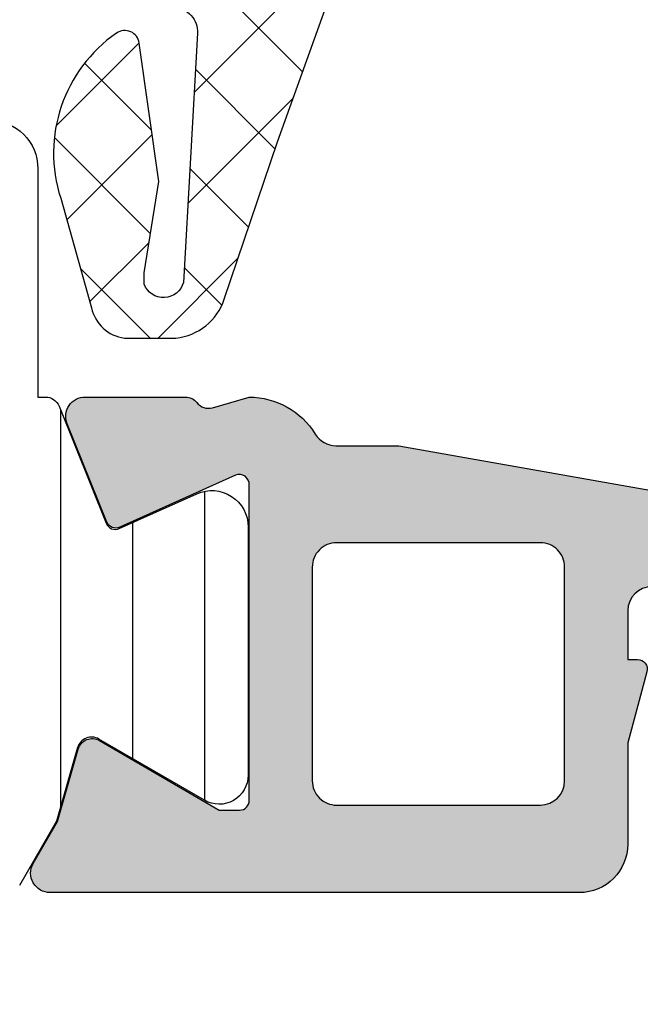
# Model space of a CAD drawing. Header units: millimetres. Extents: x 247761 to 294611, y 172579 to 236863.
# Tile 314 of 596: x 276265 to 276278, y 181002 to 181023. Entities that reach past the tile are written whole.
import ezdxf

# ---------------------------------------------------------------- set-up
doc = ezdxf.new("R2010")
doc.units = ezdxf.units.MM
for name, color, linetype in [('FASÁDA DETAILNÍ', 4, 'Continuous'), ('KOTY 50', 7, 'Continuous'), ('NOVA', 240, 'Continuous')]:
    doc.layers.add(name, color=color, linetype=linetype)
doc.styles.add('CS-ROMANS', font='romans.shx', dxfattribs={"width": 0.75, "oblique": 5})
doc.dimstyles.new('A_KÓTA_50', dxfattribs={"dimtxt": 110, "dimasz": 2, "dimexe": 100, "dimexo": 1500, "dimgap": 40, "dimtad": 1, "dimrnd": 1, "dimdsep": 46, "dimtxsty": 'CS-ROMANS', "dimblk": 'KOT_CARA20', "dimcen": 45, "dimse1": 1, "dimse2": 1, "dimclrd": 256, "dimclre": 256, "dimclrt": 256, "dimadec": 0, "dimazin": 0, "dimtfac": 1, "dimtix": 1, "dimtmove": 2, "dimatfit": 3, "dimldrblk": 'OBLIQUE', "dimfxl": 0, "dimtolj": 1, "dimarcsym": 0})
pattern_1 = [(135, (0, 0), (-1.077630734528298, -1.077630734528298), []), (225, (0, 0), (1.077630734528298, -1.077630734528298), [])]

# ---------------------------------------------------------------- blocks, each defined once
blk = doc.blocks.new('A$C69D17D4D')
at = {"layer": 'FASÁDA DETAILNÍ'}
h = blk.add_hatch(dxfattribs=at)
h.set_pattern_fill('ANSI37', color=256, scale=0.48, angle=90, style=0)
h.set_pattern_definition(pattern_1)
edge = h.paths.add_edge_path(flags=16)
edge.add_line((1622.219337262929, 7664.174880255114), (1622.119593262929, 7665.567734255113))
edge.add_arc((1622.718060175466, 7665.610591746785), 0.599999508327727, 89.99999164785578, 184.0960805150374, ccw=False)
edge.add_arc((1622.718060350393, 7665.610591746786), 0.5999995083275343, -4.096080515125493, 90.0000083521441, ccw=False)
edge.add_line((1623.316527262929, 7665.567734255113), (1623.216783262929, 7664.174880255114))
edge.add_arc((1622.718060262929, 7664.210594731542), 0.500000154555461, 184.096064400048, 355.9039355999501, ccw=False)
edge = h.paths.add_edge_path(flags=16)
edge.add_arc((1624.318056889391, 7661.010586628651), 0.49999962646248, 89.99995719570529, 180.0000428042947, ccw=False)
edge.add_line((1624.318057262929, 7661.510586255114), (1627.911742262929, 7661.510586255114))
edge.add_arc((1627.911742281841, 7661.010585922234), 0.5000003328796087, -23.21802660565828, 90.00000216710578, ccw=False)
edge.add_line((1628.371248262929, 7660.813470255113), (1625.655370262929, 7654.482368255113))
edge.add_arc((1625.195864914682, 7654.679484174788), 0.4999998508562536, 267.4998893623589, 336.78191820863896, ccw=False)
edge.add_line((1625.174054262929, 7654.179960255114), (1624.296247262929, 7654.218286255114))
edge.add_arc((1624.318056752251, 7654.717809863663), 0.4999994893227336, 179.9999551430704, 267.50002088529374, ccw=False)
edge.add_line((1623.818057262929, 7654.717810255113), (1623.818057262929, 7661.010586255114))
edge = h.paths.add_edge_path(flags=16)
edge.add_line((1598.764138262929, 7655.602424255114), (1594.615468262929, 7664.499277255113))
edge.add_arc((1595.068622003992, 7664.710586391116), 0.4999998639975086, 89.9999703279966, 205.000007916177, ccw=False)
edge.add_line((1595.068622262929, 7665.210586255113), (1604.418057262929, 7665.210586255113))
edge.add_arc((1604.418057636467, 7664.710586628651), 0.49999962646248, -4.28042947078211e-05, 90.00004280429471, ccw=False)
edge.add_line((1604.918057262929, 7664.710586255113), (1604.918057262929, 7655.586663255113))
edge.add_arc((1604.418057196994, 7655.586663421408), 0.5000000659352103, 267.4999727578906, 359.999980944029, ccw=False)
edge.add_line((1604.396247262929, 7655.087139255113), (1599.195483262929, 7655.314209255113))
edge.add_arc((1599.217292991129, 7655.813734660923), 0.5000012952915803, 205.0000919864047, 267.5000025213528, ccw=False)
edge = h.paths.add_edge_path(flags=16)
edge.add_arc((1607.618056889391, 7664.710586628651), 0.49999962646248, 89.99995719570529, 180.0000428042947, ccw=False)
edge.add_line((1607.618057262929, 7665.210586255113), (1614.818057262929, 7665.210586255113))
edge.add_arc((1614.818057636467, 7664.710586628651), 0.49999962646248, -4.28042947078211e-05, 90.00004280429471, ccw=False)
edge.add_line((1615.318057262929, 7664.710586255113), (1615.318057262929, 7663.510586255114))
edge.add_arc((1617.318055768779, 7663.510584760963), 1.999998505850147, 179.9999571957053, 270.0000428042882)
edge.add_line((1617.318057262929, 7661.510586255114), (1621.118057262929, 7661.510586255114))
edge.add_arc((1621.118057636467, 7661.010586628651), 0.49999962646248, -4.28042947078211e-05, 90.00004280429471, ccw=False)
edge.add_line((1621.618057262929, 7661.010586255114), (1621.618057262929, 7654.857525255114))
edge.add_arc((1621.118057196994, 7654.857525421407), 0.5000000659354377, 267.4999727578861, 359.9999809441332, ccw=False)
edge.add_line((1621.096247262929, 7654.358001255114), (1615.596247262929, 7654.598136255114))
edge.add_arc((1615.618056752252, 7655.097659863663), 0.4999994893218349, 179.9999551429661, 267.50002088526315, ccw=False)
edge.add_line((1615.118057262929, 7655.097660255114), (1615.118057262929, 7660.410586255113))
edge.add_arc((1614.018057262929, 7660.410586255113), 1.099999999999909, 0, 180)
edge.add_line((1612.918057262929, 7660.410586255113), (1612.918057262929, 7655.237375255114))
edge.add_arc((1612.418057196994, 7655.237375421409), 0.5000000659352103, 267.4999727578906, 359.999980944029, ccw=False)
edge.add_line((1612.396247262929, 7654.737851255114), (1607.596247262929, 7654.947424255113))
edge.add_arc((1607.618056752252, 7655.446947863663), 0.4999994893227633, 179.9999551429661, 267.50002088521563, ccw=False)
edge.add_line((1607.118057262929, 7655.446948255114), (1607.118057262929, 7664.710586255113))
edge = h.paths.add_edge_path()
edge.add_line((1592.405004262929, 7663.324129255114), (1596.502853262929, 7654.536263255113))
edge.add_ellipse((1599.221778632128, 7655.804120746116), major_axis=(-3.000002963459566, 0), ratio=1, start_angle=25.00003062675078, end_angle=87.49994116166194)
edge.add_line((1599.090917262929, 7652.806973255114), (1599.739867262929, 7652.778639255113))
edge.add_ellipse((1599.718057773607, 7652.279115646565), major_axis=(-0.4999994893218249, 0), ratio=1, start_angle=179.9999551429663, end_angle=267.5000208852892, ccw=False)
edge.add_line((1600.218057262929, 7652.279115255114), (1600.218057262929, 7651.310586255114))
edge.add_ellipse((1600.318057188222, 7651.310586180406), major_axis=(-0.09999992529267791, 0), ratio=1, start_angle=-4.28043988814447e-05, end_angle=90.00004280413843)
edge.add_line((1600.318057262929, 7651.210586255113), (1600.918057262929, 7651.210586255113))
edge.add_ellipse((1600.918057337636, 7651.310586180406), major_axis=(-0.09999992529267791, 0), ratio=1, start_angle=89.99995719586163, end_angle=180.000042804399)
edge.add_line((1601.018057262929, 7651.310586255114), (1601.018057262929, 7652.213624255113))
edge.add_ellipse((1601.518057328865, 7652.213624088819), major_axis=(-0.500000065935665, 0), ratio=1, start_angle=267.49997275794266, end_angle=359.99998094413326, ccw=False)
edge.add_line((1601.539867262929, 7652.713148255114), (1610.440161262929, 7652.319310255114))
edge.add_ellipse((1610.418057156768, 7651.819798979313), major_axis=(-0.5000001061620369, 0), ratio=1, start_angle=179.9999170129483, end_angle=267.46623077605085, ccw=False)
edge.add_line((1610.918057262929, 7651.819798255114), (1610.918057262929, 7651.210586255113))
edge.add_ellipse((1611.018057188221, 7651.210586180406), major_axis=(-0.09999992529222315, 0), ratio=1, start_angle=-4.28043988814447e-05, end_angle=90.00004280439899)
edge.add_line((1611.018057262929, 7651.110586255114), (1611.618057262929, 7651.110586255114))
edge.add_ellipse((1611.618057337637, 7651.210586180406), major_axis=(-0.09999992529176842, 0), ratio=1, start_angle=89.99995719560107, end_angle=180.000042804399)
edge.add_line((1611.718057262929, 7651.210586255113), (1611.718057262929, 7651.740148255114))
edge.add_ellipse((1612.21805776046, 7651.740148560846), major_axis=(-0.5000004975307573, 0), ratio=1, start_angle=-92.53369799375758, end_angle=3.503428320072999e-05, ccw=False)
edge.add_line((1612.240161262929, 7652.239660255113), (1623.780386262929, 7651.729004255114))
edge.add_ellipse((1623.758576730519, 7651.229479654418), major_axis=(-0.5000004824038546, 0), ratio=1, start_angle=176.7829426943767, end_angle=267.500020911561, ccw=False)
edge.add_line((1624.257789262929, 7651.201420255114), (1623.969226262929, 7646.067677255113))
edge.add_ellipse((1623.558808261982, 7646.183232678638), major_axis=(-0.426375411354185, 0), ratio=1, start_angle=20.758972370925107, end_angle=164.2751455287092, ccw=False)
edge.add_line((1623.160113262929, 7646.032109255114), (1623.161353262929, 7646.264712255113))
edge.add_line((1623.161353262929, 7646.264712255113), (1623.459491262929, 7648.147291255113))
edge.add_line((1623.459491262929, 7648.147291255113), (1623.059065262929, 7650.996576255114))
edge.add_ellipse((1622.761984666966, 7650.954825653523), major_axis=(-0.2999999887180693, 0), ratio=1, start_angle=187.9997440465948, end_angle=304.5977463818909)
edge.add_ellipse((1624.295098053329, 7648.732254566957), major_axis=(-3.000047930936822, 0), ratio=1, start_angle=-55.40235871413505, end_angle=18.00842458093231)
edge.add_line((1621.442019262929, 7647.804769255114), (1622.075595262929, 7645.549878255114))
edge.add_ellipse((1622.850807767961, 7645.710807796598), major_axis=(-0.7917403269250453, 0), ratio=1, start_angle=11.72768979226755, end_angle=83.20165374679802)
edge.add_line((1622.757085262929, 7644.924634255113), (1623.815295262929, 7644.923413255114))
edge.add_ellipse((1623.686171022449, 7646.102499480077), major_axis=(-1.18613548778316, 0), ratio=1, start_angle=96.24967815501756, end_angle=161.3444235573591)
edge.add_line((1624.809985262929, 7645.723080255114), (1625.904318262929, 7648.964420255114))
edge.add_line((1625.904318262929, 7648.964420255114), (1628.794096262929, 7657.014215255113))
edge.add_line((1628.794096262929, 7657.014215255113), (1633.126905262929, 7666.912092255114))
edge.add_ellipse((1632.667896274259, 7667.110362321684), major_axis=(-0.5000002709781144, 0), ratio=1, start_angle=156.6379505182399, end_angle=269.9334236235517)
edge.add_line((1632.668477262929, 7667.610362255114), (1632.121776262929, 7667.610997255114))
edge.add_ellipse((1632.121195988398, 7667.11099715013), major_axis=(-0.50000044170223, 0), ratio=1, start_angle=269.9335054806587, end_angle=336.0791754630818)
edge.add_line((1631.664142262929, 7667.313734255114), (1630.262386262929, 7664.109731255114))
edge.add_ellipse((1629.346245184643, 7664.510585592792), major_axis=(-0.9999993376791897, 0), ratio=1, start_angle=89.99994718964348, end_angle=156.3683852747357, ccw=False)
edge.add_line((1629.346244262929, 7663.510586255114), (1624.118302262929, 7663.510586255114))
edge.add_line((1624.118302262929, 7663.510586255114), (1624.118293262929, 7665.310065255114))
edge.add_line((1624.118293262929, 7665.310065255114), (1624.633094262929, 7665.448007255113))
edge.add_ellipse((1624.518329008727, 7665.725161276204), major_axis=(-0.2999756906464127, 0), ratio=1, start_angle=112.4937002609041, end_angle=202.5035666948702)
edge.add_line((1624.795463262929, 7665.839974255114), (1623.946296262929, 7667.110101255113))
edge.add_ellipse((1623.08043207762, 7666.610380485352), major_axis=(-0.9997207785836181, 0), ratio=1, start_angle=209.9907606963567, end_angle=270.0076118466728)
edge.add_line((1623.080299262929, 7667.610101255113), (1622.355938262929, 7667.610070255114))
edge.add_ellipse((1622.356146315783, 7666.610332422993), major_axis=(-0.9997378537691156, 0), ratio=1, start_angle=270.0119236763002, end_angle=330.0086750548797)
edge.add_line((1621.490272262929, 7667.110070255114), (1620.641105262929, 7665.839974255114))
edge.add_ellipse((1620.91825275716, 7665.725162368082), major_axis=(-0.2999875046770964, 0), ratio=1, start_angle=-22.50240617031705, end_angle=67.50139619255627)
edge.add_line((1620.803459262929, 7665.448007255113), (1621.318275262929, 7665.310035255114))
edge.add_line((1621.318275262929, 7665.310035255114), (1621.318283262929, 7663.510586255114))
edge.add_line((1621.318283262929, 7663.510586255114), (1618.118056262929, 7663.510586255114))
edge.add_ellipse((1618.118056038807, 7663.810586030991), major_axis=(-0.2999997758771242, 0), ratio=1, start_angle=-4.280439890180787e-05, end_angle=90.00004280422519, ccw=False)
edge.add_line((1617.818056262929, 7663.810586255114), (1617.818056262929, 7667.110582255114))
edge.add_ellipse((1617.318056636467, 7667.110582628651), major_axis=(-0.49999962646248, 0), ratio=1, start_angle=179.9999571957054, end_angle=270.0000428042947)
edge.add_line((1617.318056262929, 7667.610582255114), (1590.420434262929, 7667.610582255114))
edge.add_line((1590.420434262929, 7667.610582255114), (1589.525316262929, 7666.060190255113))
edge.add_ellipse((1589.958328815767, 7665.810190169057), major_axis=(-0.4999999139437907, 0), ratio=1, start_angle=-30.00001708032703, end_angle=89.99993664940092)
edge.add_line((1589.958328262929, 7665.310190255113), (1589.958328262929, 7663.612819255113))
edge.add_line((1589.958328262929, 7663.612819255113), (1591.951850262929, 7663.612819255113))
edge.add_ellipse((1591.951850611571, 7663.11281899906), major_axis=(-0.5000002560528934, 0), ratio=1, start_angle=205.0001285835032, end_angle=270.0000399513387, ccw=False)
h = blk.add_hatch(dxfattribs=at)
h.set_pattern_fill('ANSI37', color=256, scale=0.48, angle=90, style=0)
h.set_pattern_definition(pattern_1)
edge = h.paths.add_edge_path(flags=16)
edge.add_line((1622.219337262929, 7664.174880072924), (1622.119593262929, 7665.567734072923))
edge.add_arc((1622.718060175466, 7665.610591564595), 0.599999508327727, 89.99999164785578, 184.0960805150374, ccw=False)
edge.add_arc((1622.718060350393, 7665.610591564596), 0.5999995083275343, -4.096080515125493, 90.0000083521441, ccw=False)
edge.add_line((1623.316527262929, 7665.567734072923), (1623.216783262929, 7664.174880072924))
edge.add_arc((1622.718060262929, 7664.210594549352), 0.500000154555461, 184.096064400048, 355.9039355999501, ccw=False)
edge = h.paths.add_edge_path(flags=16)
edge.add_arc((1624.318056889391, 7661.010586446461), 0.49999962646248, 89.99995719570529, 180.0000428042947, ccw=False)
edge.add_line((1624.318057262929, 7661.510586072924), (1627.911742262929, 7661.510586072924))
edge.add_arc((1627.911742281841, 7661.010585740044), 0.5000003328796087, -23.21802660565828, 90.00000216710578, ccw=False)
edge.add_line((1628.371248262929, 7660.813470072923), (1625.655370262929, 7654.482368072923))
edge.add_arc((1625.195864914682, 7654.679483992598), 0.4999998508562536, 267.4998893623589, 336.78191820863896, ccw=False)
edge.add_line((1625.174054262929, 7654.179960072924), (1624.296247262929, 7654.218286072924))
edge.add_arc((1624.318056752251, 7654.717809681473), 0.4999994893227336, 179.9999551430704, 267.50002088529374, ccw=False)
edge.add_line((1623.818057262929, 7654.717810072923), (1623.818057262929, 7661.010586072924))
edge = h.paths.add_edge_path(flags=16)
edge.add_line((1598.764138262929, 7655.602424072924), (1594.615468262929, 7664.499277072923))
edge.add_arc((1595.068622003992, 7664.710586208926), 0.4999998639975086, 89.9999703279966, 205.000007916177, ccw=False)
edge.add_line((1595.068622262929, 7665.210586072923), (1604.418057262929, 7665.210586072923))
edge.add_arc((1604.418057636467, 7664.710586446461), 0.49999962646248, -4.28042947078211e-05, 90.00004280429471, ccw=False)
edge.add_line((1604.918057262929, 7664.710586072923), (1604.918057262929, 7655.586663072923))
edge.add_arc((1604.418057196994, 7655.586663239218), 0.5000000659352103, 267.4999727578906, 359.999980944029, ccw=False)
edge.add_line((1604.396247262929, 7655.087139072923), (1599.195483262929, 7655.314209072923))
edge.add_arc((1599.217292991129, 7655.813734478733), 0.5000012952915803, 205.0000919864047, 267.5000025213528, ccw=False)
edge = h.paths.add_edge_path(flags=16)
edge.add_arc((1607.618056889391, 7664.710586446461), 0.49999962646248, 89.99995719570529, 180.0000428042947, ccw=False)
edge.add_line((1607.618057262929, 7665.210586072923), (1614.818057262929, 7665.210586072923))
edge.add_arc((1614.818057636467, 7664.710586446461), 0.49999962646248, -4.28042947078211e-05, 90.00004280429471, ccw=False)
edge.add_line((1615.318057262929, 7664.710586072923), (1615.318057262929, 7663.510586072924))
edge.add_arc((1617.318055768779, 7663.510584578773), 1.999998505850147, 179.9999571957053, 270.0000428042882)
edge.add_line((1617.318057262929, 7661.510586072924), (1621.118057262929, 7661.510586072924))
edge.add_arc((1621.118057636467, 7661.010586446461), 0.49999962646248, -4.28042947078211e-05, 90.00004280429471, ccw=False)
edge.add_line((1621.618057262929, 7661.010586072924), (1621.618057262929, 7654.857525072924))
edge.add_arc((1621.118057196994, 7654.857525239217), 0.5000000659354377, 267.4999727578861, 359.9999809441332, ccw=False)
edge.add_line((1621.096247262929, 7654.358001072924), (1615.596247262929, 7654.598136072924))
edge.add_arc((1615.618056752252, 7655.097659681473), 0.4999994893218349, 179.9999551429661, 267.50002088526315, ccw=False)
edge.add_line((1615.118057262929, 7655.097660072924), (1615.118057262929, 7660.410586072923))
edge.add_arc((1614.018057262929, 7660.410586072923), 1.099999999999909, 0, 180)
edge.add_line((1612.918057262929, 7660.410586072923), (1612.918057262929, 7655.237375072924))
edge.add_arc((1612.418057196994, 7655.237375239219), 0.5000000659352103, 267.4999727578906, 359.999980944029, ccw=False)
edge.add_line((1612.396247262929, 7654.737851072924), (1607.596247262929, 7654.947424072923))
edge.add_arc((1607.618056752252, 7655.446947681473), 0.4999994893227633, 179.9999551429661, 267.50002088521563, ccw=False)
edge.add_line((1607.118057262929, 7655.446948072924), (1607.118057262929, 7664.710586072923))
edge = h.paths.add_edge_path()
edge.add_line((1592.405004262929, 7663.324129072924), (1596.502853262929, 7654.536263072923))
edge.add_ellipse((1599.221778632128, 7655.804120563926), major_axis=(-3.000002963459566, 0), ratio=1, start_angle=25.00003062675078, end_angle=87.49994116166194)
edge.add_line((1599.090917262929, 7652.806973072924), (1599.739867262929, 7652.778639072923))
edge.add_ellipse((1599.718057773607, 7652.279115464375), major_axis=(-0.4999994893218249, 0), ratio=1, start_angle=179.9999551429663, end_angle=267.5000208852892, ccw=False)
edge.add_line((1600.218057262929, 7652.279115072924), (1600.218057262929, 7651.310586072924))
edge.add_ellipse((1600.318057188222, 7651.310585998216), major_axis=(-0.09999992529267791, 0), ratio=1, start_angle=-4.28043988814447e-05, end_angle=90.00004280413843)
edge.add_line((1600.318057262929, 7651.210586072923), (1600.918057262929, 7651.210586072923))
edge.add_ellipse((1600.918057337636, 7651.310585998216), major_axis=(-0.09999992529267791, 0), ratio=1, start_angle=89.99995719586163, end_angle=180.000042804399)
edge.add_line((1601.018057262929, 7651.310586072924), (1601.018057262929, 7652.213624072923))
edge.add_ellipse((1601.518057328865, 7652.213623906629), major_axis=(-0.500000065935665, 0), ratio=1, start_angle=267.49997275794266, end_angle=359.99998094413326, ccw=False)
edge.add_line((1601.539867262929, 7652.713148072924), (1610.440161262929, 7652.319310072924))
edge.add_ellipse((1610.418057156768, 7651.819798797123), major_axis=(-0.5000001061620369, 0), ratio=1, start_angle=179.9999170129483, end_angle=267.46623077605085, ccw=False)
edge.add_line((1610.918057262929, 7651.819798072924), (1610.918057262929, 7651.210586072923))
edge.add_ellipse((1611.018057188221, 7651.210585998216), major_axis=(-0.09999992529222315, 0), ratio=1, start_angle=-4.28043988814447e-05, end_angle=90.00004280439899)
edge.add_line((1611.018057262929, 7651.110586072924), (1611.618057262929, 7651.110586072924))
edge.add_ellipse((1611.618057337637, 7651.210585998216), major_axis=(-0.09999992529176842, 0), ratio=1, start_angle=89.99995719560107, end_angle=180.000042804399)
edge.add_line((1611.718057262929, 7651.210586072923), (1611.718057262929, 7651.740148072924))
edge.add_ellipse((1612.21805776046, 7651.740148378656), major_axis=(-0.5000004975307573, 0), ratio=1, start_angle=-92.53369799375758, end_angle=3.503428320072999e-05, ccw=False)
edge.add_line((1612.240161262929, 7652.239660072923), (1623.780386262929, 7651.729004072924))
edge.add_ellipse((1623.758576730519, 7651.229479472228), major_axis=(-0.5000004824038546, 0), ratio=1, start_angle=176.7829426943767, end_angle=267.500020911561, ccw=False)
edge.add_line((1624.257789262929, 7651.201420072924), (1623.969226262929, 7646.067677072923))
edge.add_ellipse((1623.558808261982, 7646.183232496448), major_axis=(-0.426375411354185, 0), ratio=1, start_angle=20.758972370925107, end_angle=164.2751455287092, ccw=False)
edge.add_line((1623.160113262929, 7646.032109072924), (1623.161353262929, 7646.264712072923))
edge.add_line((1623.161353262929, 7646.264712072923), (1623.459491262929, 7648.147291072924))
edge.add_line((1623.459491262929, 7648.147291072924), (1623.059065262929, 7650.996576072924))
edge.add_ellipse((1622.761984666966, 7650.954825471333), major_axis=(-0.2999999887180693, 0), ratio=1, start_angle=187.9997440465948, end_angle=304.5977463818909)
edge.add_ellipse((1624.295098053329, 7648.732254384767), major_axis=(-3.000047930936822, 0), ratio=1, start_angle=-55.40235871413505, end_angle=18.00842458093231)
edge.add_line((1621.442019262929, 7647.804769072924), (1622.075595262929, 7645.549878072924))
edge.add_ellipse((1622.850807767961, 7645.710807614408), major_axis=(-0.7917403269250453, 0), ratio=1, start_angle=11.72768979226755, end_angle=83.20165374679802)
edge.add_line((1622.757085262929, 7644.924634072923), (1623.815295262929, 7644.923413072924))
edge.add_ellipse((1623.686171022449, 7646.102499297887), major_axis=(-1.18613548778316, 0), ratio=1, start_angle=96.24967815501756, end_angle=161.3444235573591)
edge.add_line((1624.809985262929, 7645.723080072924), (1625.904318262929, 7648.964420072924))
edge.add_line((1625.904318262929, 7648.964420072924), (1628.794096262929, 7657.014215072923))
edge.add_line((1628.794096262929, 7657.014215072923), (1633.126905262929, 7666.912092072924))
edge.add_ellipse((1632.667896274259, 7667.110362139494), major_axis=(-0.5000002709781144, 0), ratio=1, start_angle=156.6379505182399, end_angle=269.9334236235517)
edge.add_line((1632.668477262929, 7667.610362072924), (1632.121776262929, 7667.610997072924))
edge.add_ellipse((1632.121195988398, 7667.11099696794), major_axis=(-0.50000044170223, 0), ratio=1, start_angle=269.9335054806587, end_angle=336.0791754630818)
edge.add_line((1631.664142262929, 7667.313734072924), (1630.262386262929, 7664.109731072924))
edge.add_ellipse((1629.346245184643, 7664.510585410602), major_axis=(-0.9999993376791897, 0), ratio=1, start_angle=89.99994718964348, end_angle=156.3683852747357, ccw=False)
edge.add_line((1629.346244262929, 7663.510586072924), (1624.118302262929, 7663.510586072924))
edge.add_line((1624.118302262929, 7663.510586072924), (1624.118293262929, 7665.310065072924))
edge.add_line((1624.118293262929, 7665.310065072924), (1624.633094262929, 7665.448007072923))
edge.add_ellipse((1624.518329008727, 7665.725161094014), major_axis=(-0.2999756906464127, 0), ratio=1, start_angle=112.4937002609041, end_angle=202.5035666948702)
edge.add_line((1624.795463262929, 7665.839974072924), (1623.946296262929, 7667.110101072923))
edge.add_ellipse((1623.08043207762, 7666.610380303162), major_axis=(-0.9997207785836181, 0), ratio=1, start_angle=209.9907606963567, end_angle=270.0076118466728)
edge.add_line((1623.080299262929, 7667.610101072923), (1622.355938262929, 7667.610070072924))
edge.add_ellipse((1622.356146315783, 7666.610332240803), major_axis=(-0.9997378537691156, 0), ratio=1, start_angle=270.0119236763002, end_angle=330.0086750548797)
edge.add_line((1621.490272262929, 7667.110070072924), (1620.641105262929, 7665.839974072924))
edge.add_ellipse((1620.91825275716, 7665.725162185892), major_axis=(-0.2999875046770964, 0), ratio=1, start_angle=-22.50240617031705, end_angle=67.50139619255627)
edge.add_line((1620.803459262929, 7665.448007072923), (1621.318275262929, 7665.310035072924))
edge.add_line((1621.318275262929, 7665.310035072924), (1621.318283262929, 7663.510586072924))
edge.add_line((1621.318283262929, 7663.510586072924), (1618.118056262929, 7663.510586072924))
edge.add_ellipse((1618.118056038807, 7663.810585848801), major_axis=(-0.2999997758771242, 0), ratio=1, start_angle=-4.280439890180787e-05, end_angle=90.00004280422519, ccw=False)
edge.add_line((1617.818056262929, 7663.810586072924), (1617.818056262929, 7667.110582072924))
edge.add_ellipse((1617.318056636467, 7667.110582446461), major_axis=(-0.49999962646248, 0), ratio=1, start_angle=179.9999571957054, end_angle=270.0000428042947)
edge.add_line((1617.318056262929, 7667.610582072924), (1590.420434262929, 7667.610582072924))
edge.add_line((1590.420434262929, 7667.610582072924), (1589.525316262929, 7666.060190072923))
edge.add_ellipse((1589.958328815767, 7665.810189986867), major_axis=(-0.4999999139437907, 0), ratio=1, start_angle=-30.00001708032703, end_angle=89.99993664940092)
edge.add_line((1589.958328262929, 7665.310190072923), (1589.958328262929, 7663.612819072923))
edge.add_line((1589.958328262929, 7663.612819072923), (1591.951850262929, 7663.612819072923))
edge.add_ellipse((1591.951850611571, 7663.11281881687), major_axis=(-0.5000002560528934, 0), ratio=1, start_angle=205.0001285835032, end_angle=270.0000399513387, ccw=False)
h = blk.add_hatch(dxfattribs=at)
h.set_pattern_fill('ANSI31', color=256, scale=0.468, angle=45, style=0)
h.set_pattern_definition([(90, (0, 0), (-1.4859, 3.33066907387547e-16), [])])
edge = h.paths.add_edge_path(flags=16)
edge.add_line((1618.729582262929, 7635.858686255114), (1620.012944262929, 7638.081396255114))
edge.add_ellipse((1618.281219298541, 7639.081268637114), major_axis=(-1.999654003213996, 0), ratio=1, start_angle=149.9984985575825, end_angle=209.9999542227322)
edge.add_line((1620.012971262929, 7640.081094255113), (1619.360843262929, 7641.210612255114))
edge.add_ellipse((1616.762763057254, 7639.710609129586), major_axis=(-3.000005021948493, 0), ratio=1, start_angle=210.0000135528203, end_angle=253.9999452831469)
edge.add_line((1617.589679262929, 7642.594398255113), (1613.918657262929, 7643.647046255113))
edge.add_ellipse((1613.780838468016, 7643.166415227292), major_axis=(-0.5000002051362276, 0), ratio=1, start_angle=-106.0000072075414, end_angle=0.000798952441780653)
edge.add_line((1613.280838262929, 7643.166408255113), (1613.280948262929, 7635.608655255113))
edge.add_ellipse((1613.780948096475, 7635.608665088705), major_axis=(-0.4999998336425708, 0), ratio=1, start_angle=0.001126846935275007, end_angle=90.00082121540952)
edge.add_line((1613.780955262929, 7635.108665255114), (1617.430604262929, 7635.108721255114))
edge.add_ellipse((1617.430564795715, 7636.608720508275), major_axis=(-1.49999925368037, 0), ratio=1, start_angle=90.00150753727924, end_angle=149.9984727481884)
edge = h.paths.add_edge_path(flags=16)
edge.add_line((1611.680946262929, 7635.608637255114), (1611.680819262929, 7643.911967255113))
edge.add_ellipse((1611.180818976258, 7643.911958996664), major_axis=(-0.500000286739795, 0), ratio=1, start_angle=180.0009463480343, end_angle=254.0000560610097)
edge.add_line((1611.318637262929, 7644.392590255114), (1605.365875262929, 7646.099517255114))
edge.add_ellipse((1605.22805624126, 7645.618886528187), major_axis=(-0.4999999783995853, 0), ratio=1, start_angle=-106.0000416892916, end_angle=0.0009480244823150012)
edge.add_line((1604.728056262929, 7645.618878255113), (1604.728226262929, 7635.608524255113))
edge.add_ellipse((1605.22822645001, 7635.608536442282), major_axis=(-0.5000001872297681, 0), ratio=1, start_angle=0.00139654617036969, end_angle=90.00089529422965)
edge.add_line((1605.228234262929, 7635.108536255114), (1611.180954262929, 7635.108626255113))
edge.add_ellipse((1611.180945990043, 7635.608626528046), major_axis=(-0.5000002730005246, 0), ratio=1, start_angle=90.00094800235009, end_angle=180.0012292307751)
edge = h.paths.add_edge_path(flags=16)
edge.add_line((1597.363922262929, 7646.157673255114), (1595.530033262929, 7642.981283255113))
edge.add_ellipse((1598.12811301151, 7641.481283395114), major_axis=(-3.000002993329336, 0), ratio=1, start_angle=-29.99996390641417, end_angle=30.00149175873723)
edge.add_line((1595.530073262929, 7639.981214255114), (1597.910568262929, 7635.858331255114))
edge.add_ellipse((1599.209586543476, 7636.608366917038), major_axis=(-1.500000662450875, 0), ratio=1, start_angle=30.00155831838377, end_angle=90.00151717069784)
edge.add_line((1599.209626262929, 7635.108366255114), (1602.628240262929, 7635.108457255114))
edge.add_ellipse((1602.628226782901, 7635.608456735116), major_axis=(-0.499999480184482, 0), ratio=1, start_angle=90.00154469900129, end_angle=180.0014346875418)
edge.add_line((1603.128226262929, 7635.608469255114), (1603.128045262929, 7645.907784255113))
edge.add_ellipse((1602.128044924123, 7645.907765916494), major_axis=(-1.00000033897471, 0), ratio=1, start_angle=180.0010507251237, end_angle=270.001527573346)
edge.add_line((1602.128018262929, 7646.907766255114), (1598.662920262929, 7646.907673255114))
edge.add_ellipse((1598.66296044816, 7645.407673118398), major_axis=(-1.500000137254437, 0), ratio=1, start_angle=270.0015349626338, end_angle=329.9999969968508)
edge = h.paths.add_edge_path()
edge.add_line((1595.516116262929, 7648.507541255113), (1602.069179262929, 7648.507763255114))
edge.add_arc((1602.069346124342, 7643.507765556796), 4.999997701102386, 73.99997623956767, 90.00191209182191, ccw=False)
edge.add_line((1603.447534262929, 7648.314071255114), (1618.333952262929, 7644.045460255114))
edge.add_arc((1618.471770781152, 7644.526090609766), 0.499999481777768, 254.0000020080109, 360.0000739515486)
edge.add_line((1618.971770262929, 7644.526091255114), (1618.971770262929, 7648.409465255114))
edge.add_arc((1619.971770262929, 7648.409485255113), 1.0000000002, 0.001145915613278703, 180.0011459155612, ccw=False)
edge.add_line((1620.971770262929, 7648.409505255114), (1620.971958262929, 7643.711169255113))
edge.add_line((1620.971958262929, 7643.711169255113), (1621.128010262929, 7643.711169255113))
edge.add_arc((1621.128010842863, 7643.411169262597), 0.29999999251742, 21.97384588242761, 90.00011075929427, ccw=False)
edge.add_line((1621.406217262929, 7643.523424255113), (1622.379404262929, 7641.111522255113))
edge.add_arc((1622.564875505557, 7641.186358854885), 0.2000002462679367, 201.9737977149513, 294.1409822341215)
edge.add_line((1622.646672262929, 7641.003850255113), (1624.245357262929, 7641.720350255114))
edge.add_arc((1624.552095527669, 7641.035944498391), 0.7499997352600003, -1.8585077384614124e-05, 114.1410584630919, ccw=False)
edge.add_line((1625.302095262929, 7641.035944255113), (1625.302095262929, 7635.928395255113))
edge.add_arc((1624.702095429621, 7635.928395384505), 0.5999998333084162, 239.8570751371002, 359.99998764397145, ccw=False)
edge.add_line((1624.400800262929, 7635.409530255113), (1622.228843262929, 7636.670746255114))
edge.add_arc((1622.078194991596, 7636.411313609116), 0.300000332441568, 59.85696930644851, 163.9999309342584)
edge.add_line((1621.789816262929, 7636.494005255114), (1621.355549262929, 7634.979533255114))
edge.add_line((1621.355549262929, 7634.979533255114), (1620.593001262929, 7633.658761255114))
edge.add_arc((1620.333194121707, 7633.80876199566), 0.2999999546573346, 267.5366952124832, 329.999831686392, ccw=False)
edge.add_line((1620.320300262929, 7633.509039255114), (1596.330646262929, 7633.509039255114))
edge.add_arc((1596.310691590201, 7633.808374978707), 0.3000001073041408, 210.0001477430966, 273.81387623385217, ccw=False)
edge.add_line((1596.050884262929, 7633.658374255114), (1595.288316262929, 7634.979180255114))
edge.add_line((1595.288316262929, 7634.979180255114), (1594.854049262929, 7636.493651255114))
edge.add_arc((1594.565670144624, 7636.410960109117), 0.3000005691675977, 15.99995676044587, 120.142918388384)
edge.add_line((1594.415022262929, 7636.670393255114), (1592.243066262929, 7635.409177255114))
edge.add_arc((1591.941770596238, 7635.92804267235), 0.6000003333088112, 180.0000398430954, 300.14295234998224, ccw=False)
edge.add_line((1591.341770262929, 7635.928042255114), (1591.341770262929, 7645.831642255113))
edge.add_arc((1592.091770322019, 7645.831642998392), 0.750000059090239, 65.85897973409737, 180.0000567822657, ccw=False)
edge.add_line((1592.398508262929, 7646.516049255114), (1593.997193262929, 7645.799549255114))
edge.add_arc((1594.078990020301, 7645.982057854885), 0.2000002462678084, 245.859017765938, 338.0262022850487)
edge.add_line((1594.264461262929, 7645.907221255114), (1595.237920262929, 7648.319796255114))
edge.add_arc((1595.516126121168, 7648.207542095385), 0.2999991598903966, 90.00188279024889, 158.0262614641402, ccw=False)
h = blk.add_hatch(color=256, dxfattribs=at)
edge = h.paths.add_edge_path(flags=16)
edge.add_line((1631.321845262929, 7640.710442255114), (1627.122095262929, 7640.710442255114))
edge.add_ellipse((1627.122094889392, 7640.210442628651), major_axis=(-0.49999962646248, 0), ratio=1, start_angle=-90.00004280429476, end_angle=4.280429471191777e-05)
edge.add_line((1626.622095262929, 7640.210442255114), (1626.622095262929, 7635.810418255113))
edge.add_ellipse((1627.122094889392, 7635.810417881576), major_axis=(-0.49999962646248, 0), ratio=1, start_angle=-4.280429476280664e-05, end_angle=90.00004280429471)
edge.add_line((1627.122095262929, 7635.310418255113), (1631.321844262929, 7635.310418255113))
edge.add_ellipse((1631.321843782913, 7635.810418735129), major_axis=(-0.5000004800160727, 0), ratio=1, start_angle=90.00005500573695, end_angle=179.9999449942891)
edge.add_line((1631.821844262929, 7635.810418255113), (1631.821845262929, 7640.210442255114))
edge.add_ellipse((1631.321845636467, 7640.210442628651), major_axis=(-0.49999962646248, 0), ratio=1, start_angle=179.9999571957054, end_angle=270.0000428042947)
edge = h.paths.add_edge_path()
edge.add_line((1628.408441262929, 7642.708823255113), (1635.171441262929, 7641.509063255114))
edge.add_arc((1634.822096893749, 7639.539811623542), 1.999998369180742, -3.920261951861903e-05, 79.94040986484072, ccw=False)
edge.add_line((1636.822095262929, 7639.539810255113), (1636.822095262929, 7635.374837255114))
edge.add_line((1636.822095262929, 7635.374837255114), (1636.361814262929, 7633.657048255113))
edge.add_arc((1636.168629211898, 7633.70881217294), 0.1999999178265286, 270.0000146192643, 344.99996142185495, ccw=False)
edge.add_line((1636.168629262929, 7633.508812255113), (1635.722095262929, 7633.508812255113))
edge.add_arc((1635.722094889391, 7634.008811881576), 0.49999962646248, 179.9999571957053, 270.0000428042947, ccw=False)
edge.add_line((1635.222095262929, 7634.008812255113), (1635.222095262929, 7639.308812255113))
edge.add_arc((1634.722095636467, 7639.308812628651), 0.49999962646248, 359.9999571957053, 450.0000428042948)
edge.add_line((1634.722095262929, 7639.808812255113), (1633.621845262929, 7639.808812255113))
edge.add_arc((1633.621845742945, 7639.308811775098), 0.5000004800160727, 90.00005500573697, 179.9999449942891)
edge.add_line((1633.121845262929, 7639.308812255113), (1633.121845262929, 7638.308812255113))
edge.add_line((1633.121845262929, 7638.308812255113), (1633.321845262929, 7638.308812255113))
edge.add_arc((1633.321844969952, 7638.108812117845), 0.200000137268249, -15.000005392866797, 89.99991606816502, ccw=False)
edge.add_line((1633.515030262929, 7638.057048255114), (1633.121844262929, 7636.589660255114))
edge.add_line((1633.121844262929, 7636.589660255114), (1633.121844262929, 7634.508812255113))
edge.add_arc((1632.121843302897, 7634.508813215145), 1.0000009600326, 270.00005500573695, 359.99994499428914, ccw=False)
edge.add_line((1632.121844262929, 7633.508812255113), (1621.222342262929, 7633.508812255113))
edge.add_arc((1621.2223420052, 7633.908812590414), 0.4000003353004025, 150.0000831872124, 270.0000369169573, ccw=False)
edge.add_line((1620.875931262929, 7634.108812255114), (1621.374097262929, 7634.971660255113))
edge.add_line((1621.374097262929, 7634.971660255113), (1621.801967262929, 7636.463821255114))
edge.add_arc((1622.090346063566, 7636.381129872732), 0.3000003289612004, 59.82075871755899, 163.9999831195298, ccw=False)
edge.add_line((1622.241158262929, 7636.640467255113), (1624.706769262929, 7635.208732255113))
edge.add_line((1624.706769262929, 7635.208732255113), (1625.127188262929, 7635.208732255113))
edge.add_arc((1625.130680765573, 7635.400300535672), 0.1916001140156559, 268.9555499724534, 362.5222219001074)
edge.add_line((1625.322095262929, 7635.408732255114), (1625.322095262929, 7641.898171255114))
edge.add_arc((1625.12292873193, 7641.916409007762), 0.199999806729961, 354.7679954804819, 474.1409481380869)
edge.add_line((1625.041132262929, 7642.098917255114), (1622.657447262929, 7641.030596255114))
edge.add_arc((1622.575650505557, 7641.213104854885), 0.2000002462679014, 201.9737977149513, 294.14098223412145, ccw=False)
edge.add_line((1622.390179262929, 7641.138268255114), (1621.573819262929, 7643.161496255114))
edge.add_arc((1621.944761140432, 7643.311169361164), 0.3999998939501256, 89.999982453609, 201.9738178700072, ccw=False)
edge.add_line((1621.944761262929, 7643.711169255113), (1624.008908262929, 7643.711170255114))
edge.add_arc((1624.008909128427, 7643.411170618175), 0.2999996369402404, 37.90491346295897, 90.00016529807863, ccw=False)
edge.add_arc((1624.482328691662, 7643.779781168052), 0.3000002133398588, 217.9046525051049, 285.999862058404)
edge.add_line((1624.565019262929, 7643.491402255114), (1625.322908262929, 7643.708724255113))
edge.add_arc((1625.322908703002, 7642.108725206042), 1.599999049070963, 31.592394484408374, 90.00001575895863, ccw=False)
edge.add_arc((1627.111680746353, 7643.208857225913), 0.4999999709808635, 211.5923359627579, 269.998454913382)
edge.add_line((1627.111667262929, 7642.708857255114), (1628.408441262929, 7642.708823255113))
h = blk.add_hatch(dxfattribs=at)
h.set_pattern_fill('ANSI37', color=256, scale=0.625, angle=90, style=0)
h.set_pattern_definition([(135, (0, 0), (-1.403165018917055, -1.403165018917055), []), (225, (0, 0), (1.403165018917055, -1.403165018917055), [])])
edge = h.paths.add_edge_path()
edge.add_ellipse((1632.197498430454, 7624.123670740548), major_axis=(-5.039467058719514, 0), ratio=1, start_angle=119.791784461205, end_angle=175.0355387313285, ccw=False)
edge.add_ellipse((1634.552298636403, 7620.01058626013), major_axis=(-0.3000000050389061, 0), ratio=1, start_angle=90.00069261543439, end_angle=119.79217298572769, ccw=False)
edge.add_line((1634.552302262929, 7619.710586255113), (1634.018018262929, 7619.710583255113))
edge.add_ellipse((1634.018017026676, 7620.010583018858), major_axis=(-0.2999997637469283, 0), ratio=1, start_angle=-4.5121569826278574e-05, end_angle=90.00023610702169, ccw=False)
edge.add_line((1633.718017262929, 7620.010583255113), (1633.718017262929, 7621.560580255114))
edge.add_ellipse((1633.418006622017, 7621.560572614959), major_axis=(-0.3000106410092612, 0), ratio=1, start_angle=180.0014591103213, end_angle=269.9956760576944)
edge.add_line((1633.418029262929, 7621.860583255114), (1632.018047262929, 7621.860594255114))
edge.add_ellipse((1632.018050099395, 7622.160584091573), major_axis=(-0.2999898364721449, 0), ratio=1, start_angle=0.00035074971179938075, end_angle=89.99945825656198, ccw=False)
edge.add_line((1631.718060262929, 7622.160582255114), (1631.718060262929, 7623.860594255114))
edge.add_ellipse((1632.018070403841, 7623.860587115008), major_axis=(-0.300010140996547, 0), ratio=1, start_angle=270.0044194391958, end_angle=359.9986363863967, ccw=False)
edge.add_line((1632.018047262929, 7624.160597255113), (1633.581878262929, 7624.160586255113))
edge.add_ellipse((1633.614735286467, 7624.46174531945), major_axis=(-0.3029461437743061, 0), ratio=1, start_angle=83.77354909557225, end_angle=193.4835773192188)
edge.add_ellipse((1644.930699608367, 7633.166668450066), major_axis=(-14.00076634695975, 0), ratio=1, start_angle=15.301732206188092, end_angle=38.07562007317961, ccw=False)
edge.add_ellipse((1630.938461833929, 7629.359954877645), major_axis=(-0.500472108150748, 0), ratio=1, start_angle=192.9176085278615, end_angle=309.8066343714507)
edge.add_line((1630.618060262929, 7629.744422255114), (1630.618060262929, 7621.461143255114))
edge.add_ellipse((1631.118059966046, 7621.4611437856), major_axis=(-0.4999997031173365, 0), ratio=1, start_angle=6.078930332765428e-05, end_angle=60.00001964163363)
edge.add_line((1630.868060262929, 7621.028131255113), (1631.168060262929, 7620.854925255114))
edge.add_ellipse((1630.918060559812, 7620.421912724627), major_axis=(-0.4999997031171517, 0), ratio=1, start_angle=180.0000607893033, end_angle=240.0000196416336, ccw=False)
edge.add_line((1631.418060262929, 7620.421913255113), (1631.418060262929, 7618.792565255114))
edge.add_ellipse((1630.418060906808, 7618.792564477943), major_axis=(-0.9999993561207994, 0), ratio=1, start_angle=120.0503388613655, end_angle=180.0000445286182, ccw=False)
edge.add_ellipse((1634.574387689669, 7611.608183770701), major_axis=(-7.30002344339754, 0), ratio=1, start_angle=300.0503545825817, end_angle=348.7144463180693)
edge.add_ellipse((1627.518050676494, 7613.423415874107), major_axis=(-0.3999905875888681, 0), ratio=1, start_angle=75.14702477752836, end_angle=159.4981705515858)
edge.add_ellipse((1633.867148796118, 7611.049348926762), major_axis=(-6.378448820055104, 0), ratio=1, start_angle=284.45259778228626, end_angle=339.49812541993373, ccw=False)
edge.add_line((1632.275222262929, 7617.225948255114), (1633.685929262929, 7617.589535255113))
edge.add_line((1633.685929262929, 7617.589535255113), (1634.548630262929, 7617.799648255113))
edge.add_ellipse((1633.218065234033, 7623.136270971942), major_axis=(-5.49999502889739, 0), ratio=1, start_angle=103.9999549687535, end_angle=180.0000342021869)
edge.add_line((1638.718060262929, 7623.136274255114), (1638.718060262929, 7635.554302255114))
edge.add_line((1638.718060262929, 7635.554302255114), (1638.430441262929, 7636.917359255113))
edge.add_ellipse((1638.919667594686, 7637.020591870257), major_axis=(-0.4999993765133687, 0), ratio=1, start_angle=-49.71624840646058, end_angle=11.91530077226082, ccw=False)
edge.add_line((1638.596381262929, 7637.402017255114), (1640.452989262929, 7638.975628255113))
edge.add_ellipse((1639.968059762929, 7639.547767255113), major_axis=(-0.7499997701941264, 0), ratio=1, start_angle=130.2837061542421, end_angle=310.2837061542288)
edge.add_line((1639.483130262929, 7640.119906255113), (1637.171486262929, 7638.160620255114))
edge.add_ellipse((1637.818058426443, 7637.397768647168), major_axis=(-0.999999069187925, 0), ratio=1, start_angle=-49.71630131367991, end_angle=11.91524786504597)
edge.add_line((1636.839605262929, 7637.191304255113), (1637.218060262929, 7635.397767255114))
edge.add_line((1637.218060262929, 7635.397767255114), (1637.218060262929, 7623.687566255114))
at = {"layer": 'FASÁDA DETAILNÍ', "extrusion": (0, 0, -1)}
for points in [[(-1623.780386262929, 7651.729004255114, 0.417884), (-1624.257789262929, 7651.201420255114), (-1623.969226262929, 7646.067677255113), (-1623.969226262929, 7646.067677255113, 0.723322), (-1623.160113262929, 7646.032109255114), (-1623.161353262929, 7646.264712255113), (-1623.459491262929, 7648.147291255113), (-1623.059065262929, 7650.996576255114), (-1623.059065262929, 7650.996576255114, -0.557725), (-1622.591641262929, 7651.201773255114, -0.331739), (-1621.442019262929, 7647.804769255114), (-1622.075595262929, 7645.549878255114), (-1622.075595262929, 7645.549878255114, -0.322384), (-1622.757085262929, 7644.924634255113), (-1623.815295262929, 7644.923413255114), (-1623.815295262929, 7644.923413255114, -0.291922), (-1624.809985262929, 7645.723080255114), (-1625.904318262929, 7648.964420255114), (-1628.794096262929, 7657.014215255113)], [(-1623.780386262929, 7651.729004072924, 0.417884), (-1624.257789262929, 7651.201420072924), (-1623.969226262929, 7646.067677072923), (-1623.969226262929, 7646.067677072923, 0.723322), (-1623.160113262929, 7646.032109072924), (-1623.161353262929, 7646.264712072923), (-1623.459491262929, 7648.147291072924), (-1623.059065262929, 7650.996576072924), (-1623.059065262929, 7650.996576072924, -0.557725), (-1622.591641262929, 7651.201773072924, -0.331739), (-1621.442019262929, 7647.804769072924), (-1622.075595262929, 7645.549878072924), (-1622.075595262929, 7645.549878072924, -0.322384), (-1622.757085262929, 7644.924634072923), (-1623.815295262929, 7644.923413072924), (-1623.815295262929, 7644.923413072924, -0.291922), (-1624.809985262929, 7645.723080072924), (-1625.904318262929, 7648.964420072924), (-1628.794096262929, 7657.014215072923)]]:
    blk.add_lwpolyline(points, format="xyb", dxfattribs=at)
at = {"layer": 'FASÁDA DETAILNÍ'}
for points in [[(1618.971770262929, 7648.409465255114, -1), (1620.971770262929, 7648.409505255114), (1620.971958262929, 7643.711169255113), (1621.128010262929, 7643.711169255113), (1621.128010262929, 7643.711169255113, -0.305856), (1621.406217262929, 7643.523424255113), (1622.379404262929, 7641.111522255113), (1622.379404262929, 7641.111522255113, 0.425336), (1622.646672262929, 7641.003850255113), (1624.245357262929, 7641.720350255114), (1624.245357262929, 7641.720350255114, -0.543753), (1625.302095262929, 7641.035944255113), (1625.302095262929, 7635.928395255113), (1625.302095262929, 7635.928395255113, -0.578182), (1624.400800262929, 7635.409530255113), (1622.228843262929, 7636.670746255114), (1622.228843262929, 7636.670746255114, 0.488505), (1621.789816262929, 7636.494005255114), (1621.355549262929, 7634.979533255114), (1620.593001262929, 7633.658761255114)], [(1633.621845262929, 7639.808812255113, 0.414213), (1633.121845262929, 7639.308812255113), (1633.121845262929, 7638.308812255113), (1633.321845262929, 7638.308812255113), (1633.321845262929, 7638.308812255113, -0.493145), (1633.515030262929, 7638.057048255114), (1633.121844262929, 7636.589660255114), (1633.121844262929, 7634.508812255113), (1633.121844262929, 7634.508812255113, -0.414213), (1632.121844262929, 7633.508812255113), (1621.222342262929, 7633.508812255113), (1621.222342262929, 7633.508812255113, -0.57735), (1620.875931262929, 7634.108812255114), (1621.374097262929, 7634.971660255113), (1621.801967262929, 7636.463821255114), (1621.801967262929, 7636.463821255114, -0.488701), (1622.241158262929, 7636.640467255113), (1624.706769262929, 7635.208732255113), (1625.127188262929, 7635.208732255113), (1625.127188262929, 7635.208732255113, 0.432566), (1625.322095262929, 7635.408732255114), (1625.322095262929, 7641.898171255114), (1625.322095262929, 7641.898171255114, 0.573708), (1625.041132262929, 7642.098917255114), (1622.657447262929, 7641.030596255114), (1622.657447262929, 7641.030596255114, -0.425336), (1622.390179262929, 7641.138268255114), (1621.573819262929, 7643.161496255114), (1621.573819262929, 7643.161496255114, -0.531563), (1621.944761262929, 7643.711169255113), (1624.008908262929, 7643.711170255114), (1624.008908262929, 7643.711170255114, -0.231306), (1624.245618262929, 7643.595476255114, 0.306185), (1624.565019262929, 7643.491402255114), (1625.322908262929, 7643.708724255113), (1625.322908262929, 7643.708724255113, -0.260516), (1626.685782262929, 7642.946921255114, 0.260509), (1627.111667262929, 7642.708857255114), (1628.408441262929, 7642.708823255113), (1628.408441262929, 7642.708823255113), (1635.171441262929, 7641.509063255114)]]:
    blk.add_lwpolyline(points, format="xyb", dxfattribs=at)
at = {"layer": 'FASÁDA DETAILNÍ', "extrusion": (0, 0, -1)}
blk.add_lwpolyline([(-1631.321845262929, 7640.710442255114), (-1627.122095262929, 7640.710442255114), (-1627.122095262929, 7640.710442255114, -0.414214), (-1626.622095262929, 7640.210442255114), (-1626.622095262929, 7635.810418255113), (-1626.622095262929, 7635.810418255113, -0.414214), (-1627.122095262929, 7635.310418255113), (-1631.321844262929, 7635.310418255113), (-1631.321844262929, 7635.310418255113, -0.414213), (-1631.821844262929, 7635.810418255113), (-1631.821845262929, 7640.210442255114), (-1631.821845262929, 7640.210442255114, -0.414214), (-1631.321845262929, 7640.710442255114)], format="xyb", close=True, dxfattribs=at)
blk = doc.blocks.new('KOT_CARA20')
for p, q in [((0, 20), (0, -20)), ((0, 1.77635683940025e-15), (14.14213562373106, 14.14213562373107)), ((0, 1.77635683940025e-15), (-14.14213562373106, -14.14213562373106))]:
    blk.add_line(p, q)
blk = doc.blocks.new('*D449')
at = {"layer": 'Defpoints', "color": 0, "ltscale": 5, "transparency": 16777216}
for p in [(276300.5174116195, 181175.6389768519), (276060.5174116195, 181025.8952978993), (276300.5174116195, 178444.5928794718)]:
    blk.add_point(p, dxfattribs=at)
at = {"layer": 'KOTY 50', "lineweight": -2, "ltscale": 5, "transparency": 16777216}
blk.add_line((276062.5174116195, 178444.5928794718), (276298.5174116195, 178444.5928794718), dxfattribs=at)
at = {"layer": 'KOTY 50', "lineweight": -2, "ltscale": 5, "transparency": 16777216, "xscale": 2, "yscale": 2, "zscale": 2, "rotation": 180}
blk.add_blockref('KOT_CARA20', (276060.5174116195, 178444.5928794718), dxfattribs=at)
at = {"layer": 'KOTY 50', "lineweight": -2, "ltscale": 5, "transparency": 16777216, "xscale": 2, "yscale": 2, "zscale": 2}
blk.add_blockref('KOT_CARA20', (276300.5174116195, 178444.5928794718), dxfattribs=at)
at = {"layer": 'KOTY 50', "ltscale": 5, "transparency": 16777216, "insert": (276462.2123544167, 178535.4317706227), "char_height": 110, "attachment_point": 5, "style": 'CS-ROMANS'}
blk.add_mtext('\\A1;240', dxfattribs=at)
blk = doc.blocks.new('_OBLIQUE')
at = {"color": 0, "linetype": 'ByBlock', "ltscale": 15}
blk.add_line((-0.5, -0.5), (0.5, 0.5), dxfattribs=at)

msp = doc.modelspace()

# ---------------------------------------------------------------- block references
at = {"layer": 'NOVA', "ltscale": 300}
msp.add_blockref('A$C69D17D4D', (274644.5174331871, 173371.2585875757), dxfattribs=at)

# ---------------------------------------------------------------- dimensions: what is measured, and where the dimension line sits
at = {"layer": 'KOTY 50', "ltscale": 5}
dim = msp.add_linear_dim(base=(276300.5174116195, 178444.5928794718), p1=(276060.5174116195, 181025.8952978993), p2=(276300.5174116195, 181175.6389768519), dimstyle='A_KÓTA_50', dxfattribs=at)
dim.commit()
dim.dimension.update_dxf_attribs({"geometry": '*D449', "text_midpoint": (276462.2123544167, 178535.4317706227), "dimtype": 128})

doc.saveas('drawing.dxf')
